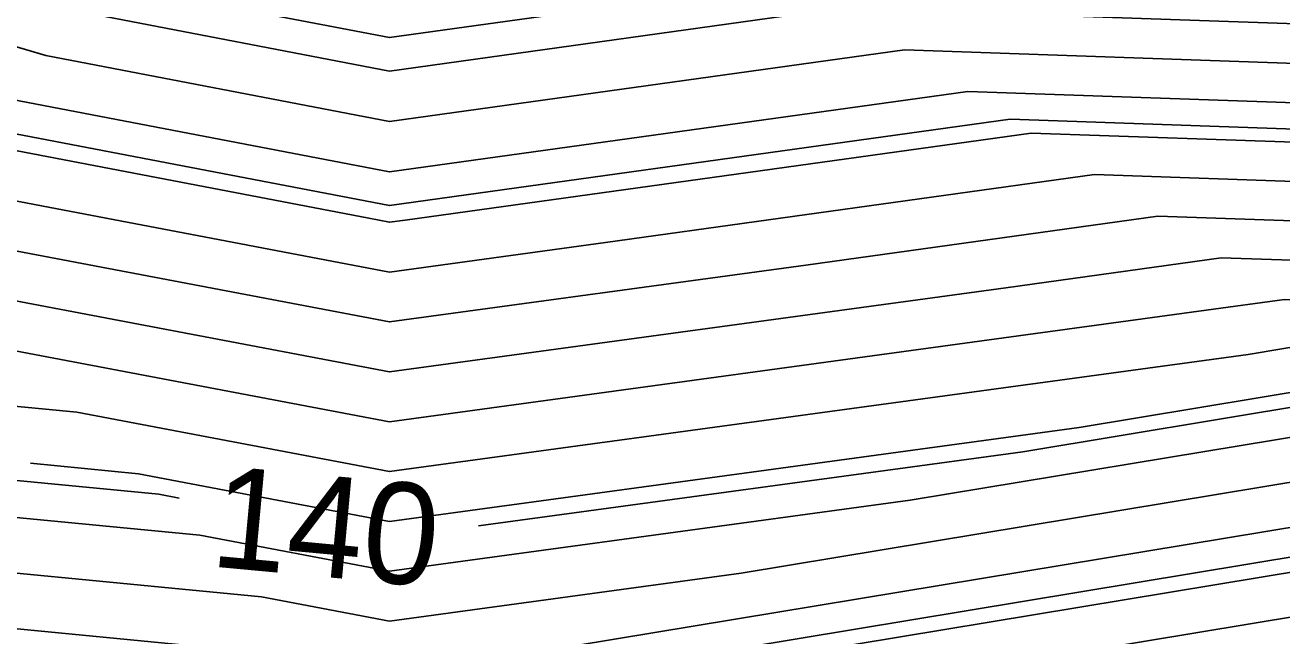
# Model space of a CAD drawing. Extents: x 2354170 to 2357230, y 866100 to 868290.
# Drawn here: x 2355592.79 to 2355617.6, y 867171.77 to 867183.83 of the extents above; entities that cross this region are included whole.
import ezdxf

# ---------------------------------------------------------------- set-up
doc = ezdxf.new("R2010")
doc.units = 0
for name, color, linetype in [('Default', 7, 'Continuous'), ('DTM Contours Major', 7, 'Continuous'), ('DTM Contours Major Text', 7, 'Continuous'), ('DTM Contours Minor', 7, 'Continuous'), ('Exist DTM QL2 LIDAR Elevation Point', 7, 'Continuous')]:
    doc.layers.add(name, color=color, linetype=linetype)

msp = doc.modelspace()

# ---------------------------------------------------------------- linework, layer by layer
at = {"layer": 'Default'}
for points in [[(2355589.978, 867185.259), (2355594.026, 867184.061), (2355599.978, 867182.919), (2355608.894, 867184.159), (2355618.455, 867183.83), (2355624.115, 867186.127), (2355626.81, 867187.397), (2355630.313, 867190.655), (2355632.239, 867193.529), (2355636.795, 867199.404), (2355640.15, 867203.636), (2355643.259, 867209.218), (2355647.886, 867217.911), (2355651.607, 867223.898), (2355653.283, 867227.244), (2355654.807, 867230.576), (2355659.235, 867242.552), (2355665.668, 867254.53), (2355667.246, 867263.033), (2355667.38, 867263.979), (2355668.997, 867273.275), (2355668.853, 867273.881), (2355667.445, 867290.118)], [(2355668.963, 867289.068), (2355670.333, 867273.647), (2355670.275, 867273.258), (2355668.5, 867263.266), (2355668.499, 867263.258), (2355668.499, 867263.258), (2355666.75, 867253.833), (2355659.62, 867240.557), (2355655.591, 867229.662), (2355654.205, 867226.631), (2355652.68, 867223.587), (2355649.295, 867218.141), (2355644.291, 867208.74), (2355640.929, 867202.703), (2355637.865, 867198.838), (2355633.704, 867193.473), (2355631.319, 867189.914), (2355626.981, 867185.879), (2355624.936, 867184.916), (2355618.43, 867182.275), (2355611.395, 867182.517), (2355599.978, 867180.929), (2355592.357, 867182.391)], [(2355671.261, 867287.183), (2355672.424, 867274.095), (2355672.048, 867271.575), (2355670.653, 867263.719), (2355670.124, 867261.501), (2355669.843, 867260.711), (2355668.373, 867252.788), (2355660.197, 867237.564), (2355656.768, 867228.292), (2355655.588, 867225.712), (2355654.29, 867223.121), (2355651.409, 867218.486), (2355645.84, 867208.023), (2355642.097, 867201.304), (2355639.47, 867197.989), (2355635.902, 867193.389), (2355632.828, 867188.802), (2355627.237, 867183.602), (2355626.169, 867183.098), (2355618.393, 867179.942), (2355615.146, 867180.054), (2355608.196, 867179.088), (2355599.978, 867177.967), (2355590.161, 867179.83)], [(2355592.591, 867177.4), (2355599.978, 867175.998), (2355616.103, 867178.197), (2355617.647, 867178.412), (2355618.368, 867178.387), (2355626.99, 867181.887), (2355627.408, 867182.084), (2355633.834, 867188.06), (2355637.368, 867193.333), (2355640.541, 867197.424), (2355642.877, 867200.371), (2355646.873, 867207.545), (2355652.819, 867218.715), (2355655.364, 867222.81), (2355656.51, 867225.099), (2355657.552, 867227.378), (2355660.581, 867235.569), (2355669.455, 867252.091), (2355670.739, 867259.013), (2355671.207, 867260.329), (2355672.089, 867264.027), (2355673.23, 867270.452), (2355673.817, 867274.394), (2355672.793, 867285.926)], [(2355676.622, 867282.785), (2355677.301, 867275.14), (2355676.186, 867267.647), (2355675.679, 867264.797), (2355673.914, 867257.4), (2355672.979, 867254.767), (2355672.16, 867250.35), (2355661.543, 867230.582), (2355659.513, 867225.094), (2355658.815, 867223.567), (2355658.047, 867222.034), (2355656.342, 867219.29), (2355649.454, 867206.349), (2355644.825, 867198.039), (2355643.216, 867196.01), (2355641.031, 867193.193), (2355636.349, 867186.207), (2355631.023, 867181.253), (2355629.212, 867178.985), (2355627.631, 867178.045), (2355621.235, 867175.416), (2355618.115, 867173.971), (2355603.582, 867171.567)], [(2355678.154, 867281.528), (2355678.695, 867275.439), (2355677.368, 867266.524), (2355677.116, 867265.105), (2355674.997, 867256.229), (2355673.876, 867253.069), (2355673.242, 867249.653), (2355661.927, 867228.587), (2355660.298, 867224.18), (2355659.737, 867222.954), (2355659.12, 867221.723), (2355657.751, 867219.52), (2355650.486, 867205.871), (2355645.604, 867197.107), (2355644.286, 867195.444), (2355642.497, 867193.137), (2355637.355, 867185.466), (2355632.909, 867181.331), (2355630.124, 867177.842), (2355627.692, 867176.395), (2355622.533, 867174.275), (2355618.004, 867172.177), (2355602.428, 867169.601)], [(2355669.108, 867279.444), (2355669.609, 867273.664), (2355669.654, 867273.475), (2355667.939, 867263.618), (2355667.872, 867263.145), (2355666.209, 867254.181), (2355659.427, 867241.555), (2355655.199, 867230.119), (2355653.744, 867226.937), (2355652.143, 867223.742), (2355648.591, 867218.026), (2355643.775, 867208.979), (2355640.539, 867203.17), (2355637.33, 867199.121), (2355632.972, 867193.501), (2355630.816, 867190.284), (2355626.895, 867186.638), (2355624.526, 867185.521), (2355618.443, 867183.052), (2355610.145, 867183.338), (2355599.978, 867181.924), (2355593.192, 867183.226), (2355589.978, 867184.177)], [(2355661.417, 867234.415), (2355660.966, 867233.574), (2355658.337, 867226.464), (2355657.432, 867224.486), (2355656.437, 867222.5), (2355654.228, 867218.945), (2355647.905, 867207.066), (2355643.656, 867199.439), (2355641.611, 867196.858), (2355638.833, 867193.277), (2355634.84, 867187.319), (2355628.193, 867181.137), (2355627.844, 867180.7), (2355627.539, 867180.519), (2355619.288, 867177.128), (2355618.282, 867176.662), (2355613.593, 867175.886), (2355599.978, 867174.029), (2355595.021, 867174.97), (2355592.893, 867175.176)], [(2355579.037, 867178.829), (2355579.151, 867178.776), (2355580.594, 867178.532), (2355589.848, 867178.763), (2355591.376, 867178.615), (2355599.978, 867176.982), (2355612.149, 867178.642), (2355616.397, 867179.233), (2355618.381, 867179.165), (2355626.579, 867182.493), (2355627.322, 867182.843), (2355633.331, 867188.431), (2355636.635, 867193.361), (2355640.006, 867197.707), (2355642.487, 867200.838), (2355646.356, 867207.784), (2355652.114, 867218.601), (2355654.827, 867222.966), (2355655.569, 867224.447)], [(2355655.637, 867219.175), (2355648.937, 867206.588), (2355644.435, 867198.506), (2355642.681, 867196.292), (2355640.299, 867193.221), (2355635.846, 867186.578), (2355630.079, 867181.215), (2355628.756, 867179.557), (2355627.6, 867178.869), (2355620.586, 867175.987), (2355618.171, 867174.868), (2355606.919, 867173.007), (2355599.978, 867172.06), (2355597.451, 867172.54), (2355589.281, 867173.329)], [(2355654.932, 867219.06), (2355648.421, 867206.827), (2355644.045, 867198.972), (2355642.146, 867196.575), (2355639.566, 867193.249), (2355635.343, 867186.948), (2355629.136, 867181.176), (2355628.3, 867180.128), (2355627.57, 867179.694), (2355619.937, 867176.557), (2355618.226, 867175.765), (2355610.256, 867174.447), (2355599.978, 867173.044), (2355596.236, 867173.755), (2355589.394, 867174.416)], [(2355653.523, 867218.83), (2355647.389, 867207.305), (2355643.266, 867199.905), (2355641.076, 867197.141), (2355638.1, 867193.305), (2355634.337, 867187.69), (2355627.493, 867181.325), (2355627.401, 867181.281), (2355623.871, 867179.848), (2355618.639, 867177.698), (2355618.337, 867177.559), (2355616.93, 867177.326), (2355599.978, 867175.013), (2355593.806, 867176.185), (2355589.621, 867176.589)], [(2355645.324, 867208.262), (2355641.708, 867201.771), (2355638.935, 867198.272), (2355635.17, 867193.417), (2355632.325, 867189.172), (2355627.151, 867184.361), (2355625.758, 867183.704), (2355618.405, 867180.72), (2355613.896, 867180.875), (2355604.242, 867179.533), (2355599.978, 867178.951), (2355594.385, 867180.013), (2355590.687, 867180.722)], [(2355641.129, 867201.998), (2355638.4, 867198.555), (2355634.437, 867193.445), (2355631.822, 867189.543), (2355627.066, 867185.12), (2355625.347, 867184.31), (2355618.418, 867181.497), (2355612.646, 867181.696), (2355600.289, 867179.978), (2355599.978, 867179.935), (2355599.571, 867180.013), (2355591.522, 867181.557), (2355589.978, 867182.014), (2355587.168, 867182.822), (2355579.978, 867182.562), (2355576.805, 867183.186), (2355569.978, 867186.158), (2355561.911, 867190.013), (2355560.693, 867190.728), (2355559.978, 867190.988), (2355553.548, 867193.583), (2355552.657, 867193.877)], [(2355598.666, 867171.325), (2355589.167, 867172.243), (2355583.272, 867172.096), (2355575.558, 867173.399), (2355570.121, 867175.908), (2355567.1, 867176.584), (2355560.255, 867179.187), (2355553.924, 867182.055), (2355540.141, 867185.627), (2355535.326, 867186.416), (2355532.472, 867187.235), (2355530.763, 867187.754), (2355525.969, 867187.095), (2355521.384, 867180.608), (2355521.231, 867178.759), (2355519.977, 867177.091), (2355515.903, 867174.087), (2355515.128, 867170.013)], [(2355631.039, 867180.132), (2355629.668, 867178.413), (2355627.661, 867177.22), (2355621.884, 867174.845), (2355618.06, 867173.074), (2355600.245, 867170.128), (2355599.978, 867170.091), (2355599.881, 867170.11), (2355589.054, 867171.156), (2355583.718, 867171.023), (2355574.959, 867172.503), (2355570.162, 867174.716), (2355566.265, 867175.589), (2355560.289, 867177.861), (2355554.762, 867180.365), (2355538.051, 867184.695), (2355535.601, 867185.097)]]:
    msp.add_lwpolyline(points, dxfattribs=at)
at = {"layer": 'DTM Contours Major'}
for points in [[(2355665.715, 867241.965), (2355661.03, 867233.242), (2355658.467, 867226.312), (2355657.586, 867224.384), (2355656.616, 867222.448), (2355654.463, 867218.984), (2355648.077, 867206.987), (2355643.786, 867199.283), (2355641.789, 867196.764), (2355639.077, 867193.267), (2355635.008, 867187.196), (2355628.507, 867181.15), (2355627.996, 867180.509), (2355627.55, 867180.244), (2355619.505, 867176.938), (2355618.263, 867176.363), (2355612.481, 867175.406), (2355601.735, 867173.94)], [(2355595.826, 867174.489), (2355595.426, 867174.565), (2355589.47, 867175.141), (2355582.082, 867174.956), (2355577.155, 867175.789), (2355570.01, 867179.086), (2355569.328, 867179.238), (2355560.165, 867182.723), (2355551.689, 867186.562), (2355545.712, 867188.111), (2355536.427, 867189.633), (2355534.248, 867190.258), (2355530.53, 867191.387), (2355520.102, 867189.952), (2355519.977, 867189.776), (2355519.613, 867189.648), (2355509.977, 867187.67), (2355502.63, 867180.013), (2355502.594, 867179.782)]]:
    msp.add_lwpolyline(points, dxfattribs=at)
at = {"layer": 'DTM Contours Minor'}
for points in [[(2355677.133, 867282.366), (2355677.766, 867275.24), (2355676.58, 867267.273), (2355676.158, 867264.9), (2355674.275, 867257.01), (2355673.278, 867254.201), (2355672.52, 867250.117), (2355661.671, 867229.917), (2355659.775, 867224.789), (2355659.122, 867223.363), (2355658.405, 867221.93), (2355656.812, 867219.367), (2355649.798, 867206.19), (2355645.084, 867197.728), (2355643.573, 867195.821), (2355641.52, 867193.174), (2355636.684, 867185.96), (2355631.651, 867181.279), (2355629.516, 867178.604), (2355627.651, 867177.495), (2355621.667, 867175.036), (2355618.078, 867173.373), (2355601.357, 867170.607)], [(2355591.376, 867178.615), (2355599.978, 867176.982), (2355612.149, 867178.642), (2355616.397, 867179.233), (2355618.381, 867179.165), (2355626.579, 867182.493), (2355627.322, 867182.843), (2355633.331, 867188.431), (2355636.635, 867193.361), (2355640.006, 867197.707), (2355642.487, 867200.838), (2355646.356, 867207.784), (2355652.114, 867218.601), (2355654.827, 867222.966), (2355656.049, 867225.405), (2355657.16, 867227.835), (2355660.389, 867236.567), (2355668.914, 867252.44), (2355670.291, 867259.862), (2355670.665, 867260.915), (2355670.726, 867261.171)], [(2355647.453, 867213.874), (2355644.636, 867208.581), (2355641.188, 867202.393), (2355638.222, 867198.649), (2355634.193, 867193.454), (2355631.654, 867189.667), (2355627.038, 867185.373), (2355625.21, 867184.512), (2355618.422, 867181.756), (2355612.229, 867181.97), (2355599.978, 867180.266), (2355591.8, 867181.835), (2355589.978, 867182.374), (2355586.662, 867183.329), (2355579.978, 867183.087), (2355576.152, 867183.839), (2355569.978, 867186.527), (2355562.683, 867190.013), (2355560.978, 867191.013), (2355559.978, 867191.377), (2355553.825, 867193.86), (2355549.978, 867195.13), (2355542.93, 867197.06), (2355539.178, 867197.675)], [(2355635.618, 867198.534), (2355631.751, 867193.548), (2355629.977, 867190.902), (2355626.753, 867187.903), (2355623.841, 867186.531), (2355618.463, 867184.348), (2355608.061, 867184.706), (2355599.978, 867183.582), (2355594.583, 867184.617), (2355589.978, 867185.98), (2355581.599, 867188.392), (2355579.978, 867188.334), (2355571.439, 867190.013), (2355569.978, 867190.261), (2355563.833, 867193.867), (2355559.978, 867195.269), (2355556.598, 867196.633), (2355549.978, 867198.818), (2355545.615, 867200.013), (2355541.37, 867201.405)]]:
    msp.add_lwpolyline(points, dxfattribs=at)
at = {"layer": 'Exist DTM QL2 LIDAR Elevation Point'}
msp.add_line((2355599.978, 867180.013), (2355599.978, 867180.013), dxfattribs=at)

# ---------------------------------------------------------------- texts
at = {"layer": 'DTM Contours Major Text'}
msp.add_text('140', height=2, rotation=354.6964, dxfattribs=at).set_placement((2355596.415, 867173.144))

doc.saveas('drawing.dxf')
